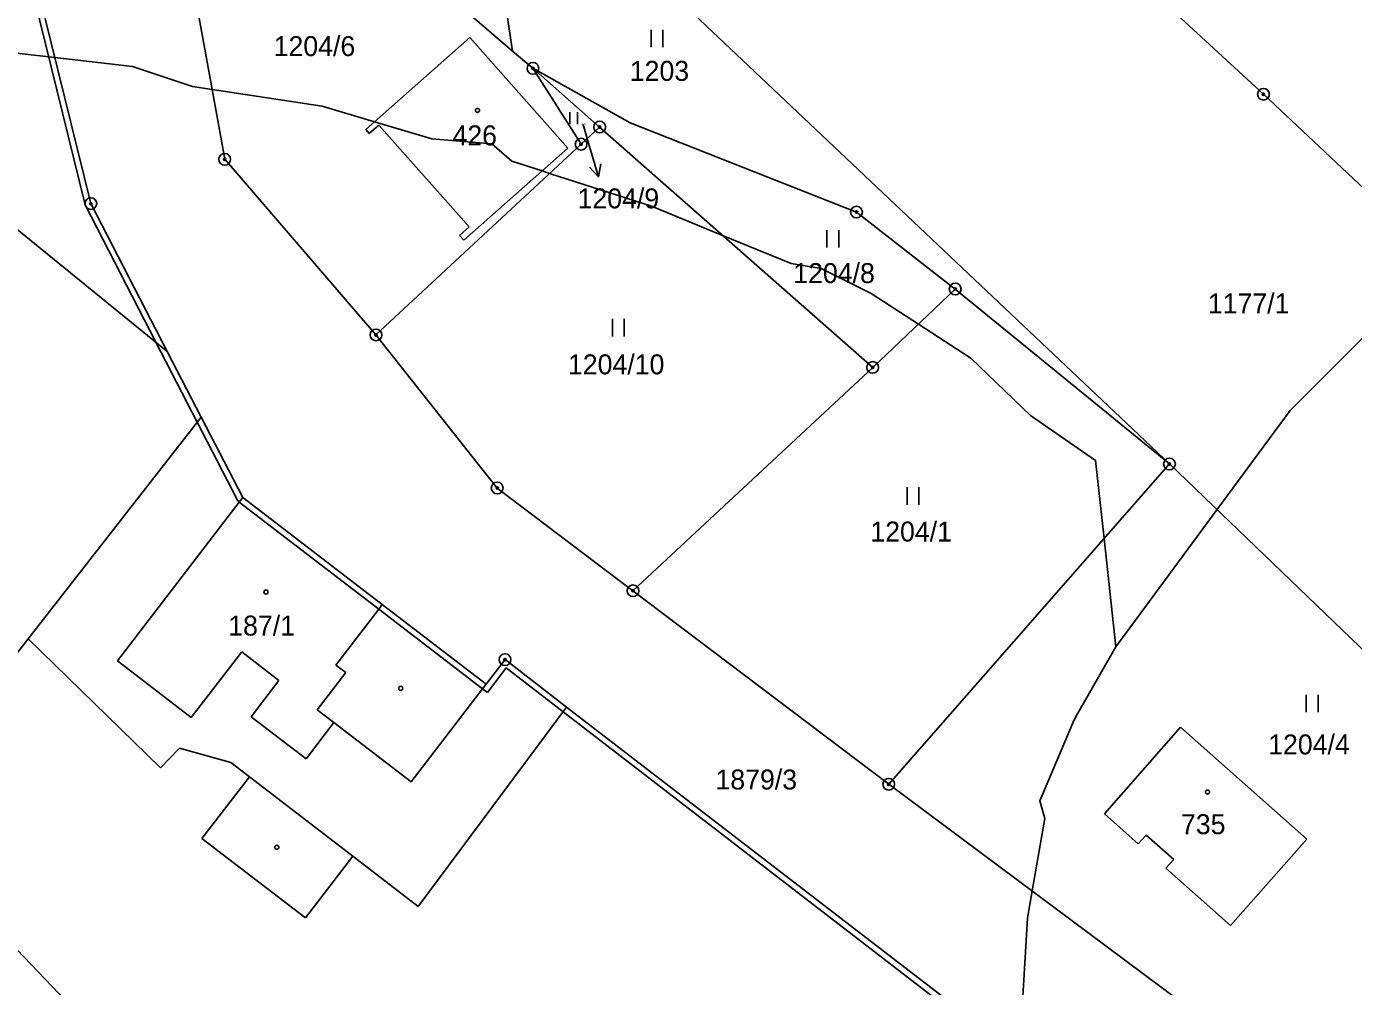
# Model space of a CAD drawing. Extents: x -445050 to -440454, y -1134563 to -1129741.
# Drawn here: x -441372.4 to -441259.3, y -1132022.5 to -1131940.7 of the extents above; entities that cross this region are included whole.
import ezdxf

# ---------------------------------------------------------------- set-up
doc = ezdxf.new("R2010")
doc.units = 0
for name, color, linetype in [('Vrstva 1', 7, 'Continuous'), ('Vrstva 16', 7, 'Continuous'), ('Vrstva 18', 7, 'Continuous'), ('Vrstva 19', 7, 'Continuous'), ('Vrstva 24', 7, 'Continuous'), ('Vrstva 25', 7, 'Continuous'), ('Vrstva 3', 7, 'Continuous'), ('Vrstva 37', 7, 'Continuous'), ('Vrstva 4', 7, 'Continuous'), ('Vrstva 5', 7, 'Continuous'), ('Vrstva 52', 7, 'Continuous')]:
    doc.layers.add(name, color=color, linetype=linetype)

msp = doc.modelspace()

# ---------------------------------------------------------------- linework, layer by layer
at = {"layer": 'Vrstva 1'}
for p, q in [((-441280.49, -1132007.82), (-441274.01, -1132000.43)), ((-441274.01, -1132000.43), (-441263.26, -1132009.97)), ((-441277.62, -1132010.36), (-441280.49, -1132007.82)), ((-441276.95, -1132009.63), (-441277.62, -1132010.36)), ((-441274.6, -1132011.71), (-441276.95, -1132009.63)), ((-441263.26, -1132009.97), (-441269.77, -1132017.33)), ((-441275.26, -1132012.46), (-441274.6, -1132011.71)), ((-441269.77, -1132017.33), (-441275.26, -1132012.46))]:
    msp.add_line(p, q, dxfattribs=at)
for points in [[(-441292.72, -1131922.74), (-441266.95, -1131946.47)], [(-441366.88, -1131955.79), (-441374.18, -1131926.18)], [(-441345.9, -1131929.94), (-441330.94, -1131942.81)], [(-441359.02, -1131932.47), (-441355.47, -1131952.02)], [(-441320.7, -1131934.7), (-441274.96, -1131977.99)], [(-441331.53, -1131938.8), (-441330.94, -1131942.81)], [(-441343.45, -1131949.48), (-441334.58, -1131941.63)], [(-441334.58, -1131941.63), (-441326.23, -1131951.06)], [(-441360.37, -1131968.39), (-441391.97, -1131942.72)], [(-441330.94, -1131942.81), (-441329.21, -1131944.26)], [(-441329.21, -1131944.26), (-441320.92, -1131948.91)], [(-441329.21, -1131944.26), (-441323.52, -1131949.27)], [(-441329.21, -1131944.26), (-441325.1, -1131950.73)], [(-441258.36, -1131954.53), (-441266.95, -1131946.47)], [(-441342.33, -1131949.1), (-441343.16, -1131949.82)], [(-441334.64, -1131957.78), (-441342.33, -1131949.1)], [(-441325.1, -1131950.73), (-441323.52, -1131949.27)], [(-441323.52, -1131949.27), (-441300.25, -1131969.76)], [(-441320.92, -1131948.91), (-441301.63, -1131956.52)], [(-441343.16, -1131949.82), (-441343.45, -1131949.48)], [(-441342.58, -1131966.99), (-441325.1, -1131950.73)], [(-441326.23, -1131951.06), (-441335.1, -1131958.92)], [(-441355.47, -1131952.02), (-441342.58, -1131966.99)], [(-441360.37, -1131968.39), (-441366.88, -1131955.79)], [(-441301.63, -1131956.52), (-441293.22, -1131963.08)], [(-441335.46, -1131958.51), (-441334.64, -1131957.78)], [(-441335.1, -1131958.92), (-441335.46, -1131958.51)], [(-441293.22, -1131963.08), (-441300.25, -1131969.76)], [(-441293.22, -1131963.08), (-441274.96, -1131977.99)], [(-441342.58, -1131966.99), (-441332.25, -1131980.04)], [(-441357.47, -1131974), (-441360.37, -1131968.39)], [(-441300.25, -1131969.76), (-441320.68, -1131988.8)], [(-441357.47, -1131974), (-441372.23, -1131992.91)], [(-441353.93, -1131980.84), (-441357.47, -1131974)], [(-441274.96, -1131977.99), (-441298.88, -1132005.29)], [(-441235.94, -1132015.52), (-441274.96, -1131977.99)], [(-441342.04, -1131989.98), (-441353.93, -1131980.84)], [(-441332.25, -1131980.04), (-441320.68, -1131988.8)], [(-441320.68, -1131988.8), (-441298.88, -1132005.29)], [(-441333.19, -1131996.77), (-441342.04, -1131989.98)], [(-441372.23, -1131992.91), (-441377.8, -1132000.05)], [(-441372.23, -1131992.91), (-441360.94, -1132003.88)], [(-441333.19, -1131996.77), (-441331.58, -1131994.67)], [(-441326.34, -1131998.71), (-441331.58, -1131994.67)], [(-441326.34, -1131998.71), (-441338.98, -1132015.71)], [(-441291.24, -1132025.75), (-441326.34, -1131998.71)], [(-441360.94, -1132003.88), (-441359.33, -1132002.21)], [(-441354.95, -1132003.45), (-441359.33, -1132002.21)], [(-441353.37, -1132004.65), (-441354.95, -1132003.45)], [(-441357.41, -1132009.92), (-441353.37, -1132004.65)], [(-441298.88, -1132005.29), (-441270.86, -1132026.16)], [(-441352.15, -1132041.44), (-441384.04, -1132008.03)], [(-441348.59, -1132016.69), (-441357.41, -1132009.92)], [(-441344.55, -1132011.43), (-441348.59, -1132016.69)], [(-441344.55, -1132011.43), (-441338.98, -1132015.71)]]:
    msp.add_lwpolyline(points, dxfattribs=at)
at = {"layer": 'Vrstva 16'}
msp.add_line((-441324.46, -1131950.63), (-441323.62, -1131953.51), dxfattribs=at)
for points in [[(-441324.91, -1131949.06), (-441324.46, -1131950.63)], [(-441323.42, -1131952.41), (-441323.62, -1131953.51), (-441324.38, -1131952.69)]]:
    msp.add_lwpolyline(points, dxfattribs=at)
at = {"layer": 'Vrstva 24'}
for centre, radius in [((-441329.21, -1131944.26), 0.5), ((-441329.21, -1131944.26), 0.1), ((-441266.95, -1131946.47), 0.5), ((-441266.95, -1131946.47), 0.1), ((-441323.52, -1131949.27), 0.5), ((-441323.52, -1131949.27), 0.1), ((-441325.1, -1131950.73), 0.5), ((-441355.47, -1131952.02), 0.5), ((-441325.1, -1131950.73), 0.1), ((-441355.47, -1131952.02), 0.1), ((-441366.88, -1131955.79), 0.5), ((-441366.88, -1131955.79), 0.1), ((-441301.63, -1131956.52), 0.5), ((-441301.63, -1131956.52), 0.1), ((-441293.22, -1131963.08), 0.5), ((-441293.22, -1131963.08), 0.1), ((-441342.58, -1131966.99), 0.5), ((-441342.58, -1131966.99), 0.1), ((-441300.25, -1131969.76), 0.5), ((-441300.25, -1131969.76), 0.1), ((-441274.96, -1131977.99), 0.5), ((-441274.96, -1131977.99), 0.1), ((-441332.25, -1131980.04), 0.5), ((-441332.25, -1131980.04), 0.1), ((-441320.68, -1131988.8), 0.5), ((-441320.68, -1131988.8), 0.1), ((-441331.58, -1131994.67), 0.5), ((-441331.58, -1131994.67), 0.1), ((-441298.88, -1132005.29), 0.5), ((-441298.88, -1132005.29), 0.1)]:
    msp.add_circle(centre, radius, dxfattribs=at)
at = {"layer": 'Vrstva 25'}
for p, q in [((-441319.14, -1131942.47), (-441319.14, -1131940.97)), ((-441318.14, -1131942.47), (-441318.14, -1131940.97)), ((-441326.07, -1131949.01), (-441326.07, -1131948.01)), ((-441325.4, -1131949.01), (-441325.4, -1131948.01)), ((-441304.15, -1131959.55), (-441304.15, -1131958.05)), ((-441303.15, -1131959.55), (-441303.15, -1131958.05)), ((-441322.42, -1131967.11), (-441322.42, -1131965.61)), ((-441321.42, -1131967.11), (-441321.42, -1131965.61)), ((-441297.32, -1131981.47), (-441297.32, -1131979.97)), ((-441296.32, -1131981.47), (-441296.32, -1131979.97)), ((-441263.3, -1131999.16), (-441263.3, -1131997.66)), ((-441262.3, -1131999.16), (-441262.3, -1131997.66))]:
    msp.add_line(p, q, dxfattribs=at)
for centre in [(-441333.93, -1131947.85), (-441351.96, -1131988.9), (-441340.47, -1131997.12), (-441271.72, -1132005.96), (-441351.03, -1132010.67)]:
    msp.add_circle(centre, 0.175, dxfattribs=at)
at = {"layer": 'Vrstva 3'}
for points in [[(-441343.45, -1131949.48), (-441334.58, -1131941.63)], [(-441334.58, -1131941.63), (-441326.23, -1131951.06)], [(-441342.33, -1131949.1), (-441343.16, -1131949.82)], [(-441334.64, -1131957.78), (-441342.33, -1131949.1)], [(-441343.16, -1131949.82), (-441343.45, -1131949.48)], [(-441326.23, -1131951.06), (-441335.1, -1131958.92)], [(-441335.46, -1131958.51), (-441334.64, -1131957.78)], [(-441335.1, -1131958.92), (-441335.46, -1131958.51)], [(-441353.93, -1131980.84), (-441354.23, -1131981.24)], [(-441342.04, -1131989.98), (-441353.93, -1131980.84)], [(-441354.23, -1131981.24), (-441364.62, -1131994.76)], [(-441342.34, -1131990.37), (-441342.04, -1131989.98)], [(-441345.99, -1131995.13), (-441342.34, -1131990.37)], [(-441354.02, -1131994.01), (-441358.32, -1131999.6)], [(-441350.85, -1131996.45), (-441354.02, -1131994.01)], [(-441358.32, -1131999.6), (-441364.62, -1131994.76)], [(-441347.6, -1131998.94), (-441345.16, -1131995.77)], [(-441345.16, -1131995.77), (-441345.99, -1131995.13)], [(-441353.22, -1131999.54), (-441350.85, -1131996.45)], [(-441346.17, -1132000.04), (-441347.6, -1131998.94)], [(-441348.54, -1132003.13), (-441353.22, -1131999.54)], [(-441346.17, -1132000.04), (-441348.54, -1132003.13)], [(-441280.49, -1132007.82), (-441274.01, -1132000.43)], [(-441274.01, -1132000.43), (-441263.26, -1132009.97)], [(-441277.62, -1132010.36), (-441280.49, -1132007.82)], [(-441276.95, -1132009.63), (-441277.62, -1132010.36)], [(-441274.6, -1132011.71), (-441276.95, -1132009.63)], [(-441263.26, -1132009.97), (-441269.77, -1132017.33)], [(-441275.26, -1132012.46), (-441274.6, -1132011.71)], [(-441269.77, -1132017.33), (-441275.26, -1132012.46)]]:
    msp.add_lwpolyline(points, dxfattribs=at)
at = {"layer": 'Vrstva 37'}
for centre in [(-441333.93, -1131947.85), (-441351.96, -1131988.9), (-441271.72, -1132005.96)]:
    msp.add_circle(centre, 0.175, dxfattribs=at)
at = {"layer": 'Vrstva 4'}
for points in [[(-441353.93, -1131980.84), (-441354.23, -1131981.24)], [(-441354.23, -1131981.24), (-441364.62, -1131994.76)], [(-441342.34, -1131990.37), (-441342.04, -1131989.98)], [(-441345.99, -1131995.13), (-441342.34, -1131990.37)], [(-441354.02, -1131994.01), (-441358.32, -1131999.6)], [(-441350.85, -1131996.45), (-441354.02, -1131994.01)], [(-441358.32, -1131999.6), (-441364.62, -1131994.76)], [(-441347.6, -1131998.94), (-441345.16, -1131995.77)], [(-441345.16, -1131995.77), (-441345.99, -1131995.13)], [(-441353.22, -1131999.54), (-441350.85, -1131996.45)], [(-441333.49, -1131997.17), (-441333.19, -1131996.77)], [(-441339.59, -1132005.1), (-441333.49, -1131997.17)], [(-441346.17, -1132000.04), (-441347.6, -1131998.94)], [(-441348.54, -1132003.13), (-441353.22, -1131999.54)], [(-441346.17, -1132000.04), (-441348.54, -1132003.13)], [(-441339.59, -1132005.1), (-441346.17, -1132000.04)], [(-441344.55, -1132011.43), (-441353.37, -1132004.65)]]:
    msp.add_lwpolyline(points, dxfattribs=at)
at = {"layer": 'Vrstva 5'}
for points in [[(-441374.65, -1131926.36), (-441367.36, -1131955.91)], [(-441367.36, -1131955.91), (-441361.34, -1131967.6)], [(-441361.34, -1131967.6), (-441357.81, -1131974.43)], [(-441357.81, -1131974.43), (-441354.37, -1131981.07)], [(-441354.37, -1131981.07), (-441354.23, -1131981.24)], [(-441354.23, -1131981.24), (-441342.34, -1131990.37)], [(-441342.34, -1131990.37), (-441333.49, -1131997.17)], [(-441333.09, -1131997.47), (-441331.49, -1131995.37)], [(-441331.49, -1131995.37), (-441326.64, -1131999.11)], [(-441334.56, -1131996.35), (-441333.09, -1131997.47)], [(-441326.64, -1131999.11), (-441291.45, -1132026.22)]]:
    msp.add_lwpolyline(points, dxfattribs=at)
at = {"layer": 'Vrstva 52'}
for points in [[(-441147, -1131857.77), (-441159.01, -1131868.31), (-441171.61, -1131879.35), (-441184.39, -1131890.57), (-441185.8, -1131891.81), (-441186.41, -1131892.29), (-441191.3, -1131896.19), (-441199.94, -1131903.09), (-441207.91, -1131909.45), (-441213.87, -1131915.4), (-441214.54, -1131916.22), (-441220.03, -1131922.84), (-441224.05, -1131926.91), (-441232.86, -1131935.84), (-441234.14, -1131937.14), (-441235.76, -1131938.79), (-441242.99, -1131947.29), (-441250, -1131956.98), (-441252.74, -1131960.76), (-441254.69, -1131963.45), (-441264.68, -1131973.44), (-441270.91, -1131981.89), (-441279.53, -1131993.57)], [(-441279.53, -1131993.57), (-441280.53, -1131984.35), (-441281.26, -1131977.69), (-441286.79, -1131973.87), (-441291.89, -1131968.98), (-441296.36, -1131966.07), (-441300.39, -1131963.45), (-441304.65, -1131961.32), (-441307.2, -1131960.9), (-441313.04, -1131958.5), (-441319.1, -1131956.01), (-441327.78, -1131953.22), (-441328.43, -1131953.01), (-441331.01, -1131952.18), (-441332.71, -1131950.69), (-441337.81, -1131950.27), (-441342.71, -1131948.82), (-441347.16, -1131947.5), (-441356.55, -1131946.06), (-441358.22, -1131945.8), (-441363.32, -1131944.1), (-441369.95, -1131943.35), (-441382.03, -1131941.98)], [(-441279.53, -1131993.57), (-441283.01, -1131999.63), (-441283.17, -1132000), (-441286.01, -1132006.72), (-441285.58, -1132008.21), (-441286.67, -1132014.39), (-441287.07, -1132016.71), (-441287.5, -1132024.36)]]:
    msp.add_lwpolyline(points, dxfattribs=at)

# ---------------------------------------------------------------- texts
at = {"layer": 'Vrstva 16'}
msp.add_text('1204/9', height=1.7, dxfattribs=at).set_placement((-441325.4, -1131956.2))
at = {"layer": 'Vrstva 18'}
for s, height, p in [('1204/6', 1.7, (-441351.3, -1131943.22)), ('1203', 1.7, (-441320.95, -1131945.33)), ('1204/9', 0.1, (-441325.12, -1131949.06)), ('1204/8', 1.7, (-441307.02, -1131962.57)), ('1177/1', 1.7, (-441271.69, -1131965.15)), ('1204/10', 1.7, (-441326.22, -1131970.35)), ('1204/1', 1.7, (-441300.45, -1131984.6)), ('1204/4', 1.7, (-441266.55, -1132002.75)), ('1879/3', 1.7, (-441313.65, -1132005.74))]:
    msp.add_text(s, height=height, dxfattribs=at).set_placement(p)
at = {"layer": 'Vrstva 19'}
for s, p in [('426', (-441336.06, -1131950.83)), ('187/1', (-441355.17, -1131992.62)), ('735', (-441273.98, -1132009.55))]:
    msp.add_text(s, height=1.7, dxfattribs=at).set_placement(p)

doc.saveas('drawing.dxf')
